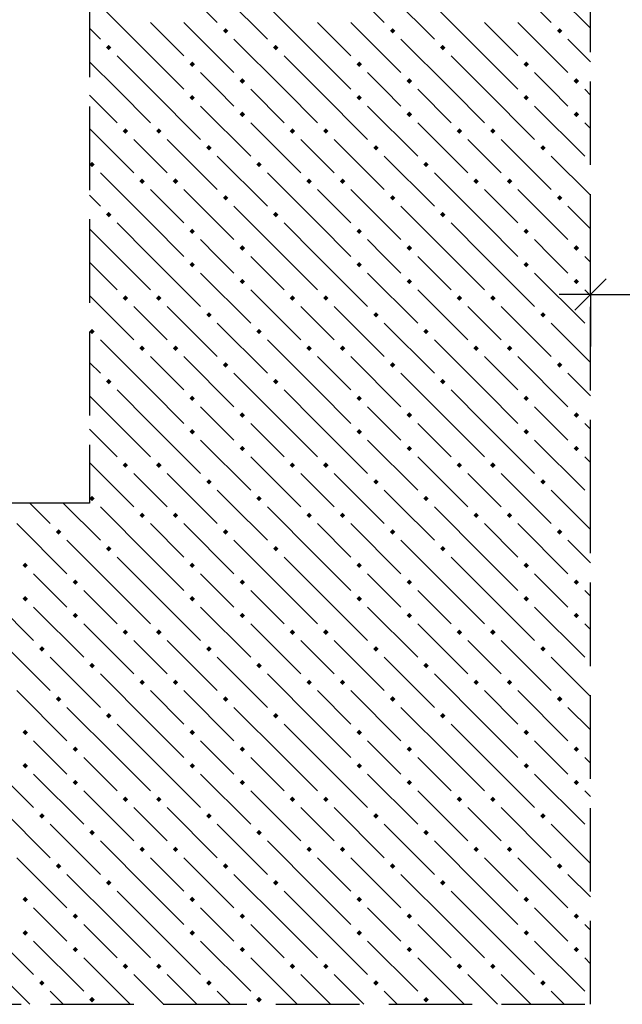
# Model space of a CAD drawing. Header units: millimetres. Extents: x 40580 to 1168286, y -220995 to 81020.
# Tile 262 of 419: x 719401 to 720845, y -103500 to -101142. Entities that reach past the tile are written whole.
import ezdxf

# ---------------------------------------------------------------- set-up
doc = ezdxf.new("R2010")
doc.units = ezdxf.units.MM
doc.linetypes.add('______2', pattern=[270, 200, -70])
doc.layers.add('Standard', color=7, linetype='Continuous', lineweight=25)
doc.layers.add('ЖБ Стена верхний уровень', color=7, linetype='______2', true_color=0x656565)

msp = doc.modelspace()

# ---------------------------------------------------------------- hatches: boundary and pattern name
at = {"layer": 'ЖБ Стена верхний уровень', "linetype": 'Continuous', "lineweight": -3, "transparency": 33554687}
for points in [[(719888.1, -101168.5), (719894.6, -101162), (719901.1, -101168.5), (719894.6, -101175)], [(720288.1, -101168.5), (720294.6, -101162), (720301.1, -101168.5), (720294.6, -101175)], [(720688.1, -101168.5), (720694.6, -101162), (720701.1, -101168.5), (720694.6, -101175)], [(719608.1, -101208.5), (719614.6, -101202), (719621.1, -101208.5), (719614.6, -101215)], [(720008.1, -101208.5), (720014.6, -101202), (720021.1, -101208.5), (720014.6, -101215)], [(720408.1, -101208.5), (720414.6, -101202), (720421.1, -101208.5), (720414.6, -101215)], [(719808.1, -101248.5), (719814.6, -101242), (719821.1, -101248.5), (719814.6, -101255)], [(720208.1, -101248.5), (720214.6, -101242), (720221.1, -101248.5), (720214.6, -101255)], [(720608.1, -101248.5), (720614.6, -101242), (720621.1, -101248.5), (720614.6, -101255)], [(719928.1, -101288.5), (719934.6, -101282), (719941.1, -101288.5), (719934.6, -101295)], [(720328.1, -101288.5), (720334.6, -101282), (720341.1, -101288.5), (720334.6, -101295)], [(720728.1, -101288.5), (720734.6, -101282), (720741.1, -101288.5), (720734.6, -101295)], [(719808.1, -101328.5), (719814.6, -101322), (719821.1, -101328.5), (719814.6, -101335)], [(720208.1, -101328.5), (720214.6, -101322), (720221.1, -101328.5), (720214.6, -101335)], [(720608.1, -101328.5), (720614.6, -101322), (720621.1, -101328.5), (720614.6, -101335)], [(719928.1, -101368.5), (719934.6, -101362), (719941.1, -101368.5), (719934.6, -101375)], [(720328.1, -101368.5), (720334.6, -101362), (720341.1, -101368.5), (720334.6, -101375)], [(720728.1, -101368.5), (720734.6, -101362), (720741.1, -101368.5), (720734.6, -101375)], [(719648.1, -101408.5), (719654.6, -101402), (719661.1, -101408.5), (719654.6, -101415)], [(719728.1, -101408.5), (719734.6, -101402), (719741.1, -101408.5), (719734.6, -101415)], [(720048.1, -101408.5), (720054.6, -101402), (720061.1, -101408.5), (720054.6, -101415)], [(720128.1, -101408.5), (720134.6, -101402), (720141.1, -101408.5), (720134.6, -101415)], [(720448.1, -101408.5), (720454.6, -101402), (720461.1, -101408.5), (720454.6, -101415)], [(720528.1, -101408.5), (720534.6, -101402), (720541.1, -101408.5), (720534.6, -101415)], [(719848.1, -101448.5), (719854.6, -101442), (719861.1, -101448.5), (719854.6, -101455)], [(720248.1, -101448.5), (720254.6, -101442), (720261.1, -101448.5), (720254.6, -101455)], [(720648.1, -101448.5), (720654.6, -101442), (720661.1, -101448.5), (720654.6, -101455)], [(719568.4, -101488.2), (719574.6, -101482), (719581.1, -101488.5), (719574.6, -101495), (719568.4, -101488.8)], [(719968.1, -101488.5), (719974.6, -101482), (719981.1, -101488.5), (719974.6, -101495)], [(720368.1, -101488.5), (720374.6, -101482), (720381.1, -101488.5), (720374.6, -101495)], [(720768.1, -101488.5), (720768.4, -101488.2), (720768.4, -101488.8)], [(719688.1, -101528.5), (719694.6, -101522), (719701.1, -101528.5), (719694.6, -101535)], [(719768.1, -101528.5), (719774.6, -101522), (719781.1, -101528.5), (719774.6, -101535)], [(720088.1, -101528.5), (720094.6, -101522), (720101.1, -101528.5), (720094.6, -101535)], [(720168.1, -101528.5), (720174.6, -101522), (720181.1, -101528.5), (720174.6, -101535)], [(720488.1, -101528.5), (720494.6, -101522), (720501.1, -101528.5), (720494.6, -101535)], [(720568.1, -101528.5), (720574.6, -101522), (720581.1, -101528.5), (720574.6, -101535)], [(719888.1, -101568.5), (719894.6, -101562), (719901.1, -101568.5), (719894.6, -101575)], [(720288.1, -101568.5), (720294.6, -101562), (720301.1, -101568.5), (720294.6, -101575)], [(720688.1, -101568.5), (720694.6, -101562), (720701.1, -101568.5), (720694.6, -101575)], [(719608.1, -101608.5), (719614.6, -101602), (719621.1, -101608.5), (719614.6, -101615)], [(720008.1, -101608.5), (720014.6, -101602), (720021.1, -101608.5), (720014.6, -101615)], [(720408.1, -101608.5), (720414.6, -101602), (720421.1, -101608.5), (720414.6, -101615)], [(719808.1, -101648.5), (719814.6, -101642), (719821.1, -101648.5), (719814.6, -101655)], [(720208.1, -101648.5), (720214.6, -101642), (720221.1, -101648.5), (720214.6, -101655)], [(720608.1, -101648.5), (720614.6, -101642), (720621.1, -101648.5), (720614.6, -101655)], [(719928.1, -101688.5), (719934.6, -101682), (719941.1, -101688.5), (719934.6, -101695)], [(720328.1, -101688.5), (720334.6, -101682), (720341.1, -101688.5), (720334.6, -101695)], [(720728.1, -101688.5), (720734.6, -101682), (720741.1, -101688.5), (720734.6, -101695)], [(719808.1, -101728.5), (719814.6, -101722), (719821.1, -101728.5), (719814.6, -101735)], [(720208.1, -101728.5), (720214.6, -101722), (720221.1, -101728.5), (720214.6, -101735)], [(720608.1, -101728.5), (720614.6, -101722), (720621.1, -101728.5), (720614.6, -101735)], [(719928.1, -101768.5), (719934.6, -101762), (719941.1, -101768.5), (719934.6, -101775)], [(720328.1, -101768.5), (720334.6, -101762), (720341.1, -101768.5), (720334.6, -101775)], [(720728.1, -101768.5), (720734.6, -101762), (720741.1, -101768.5), (720734.6, -101775)], [(719648.1, -101808.5), (719654.6, -101802), (719661.1, -101808.5), (719654.6, -101815)], [(719728.1, -101808.5), (719734.6, -101802), (719741.1, -101808.5), (719734.6, -101815)], [(720048.1, -101808.5), (720054.6, -101802), (720061.1, -101808.5), (720054.6, -101815)], [(720128.1, -101808.5), (720134.6, -101802), (720141.1, -101808.5), (720134.6, -101815)], [(720448.1, -101808.5), (720454.6, -101802), (720461.1, -101808.5), (720454.6, -101815)], [(720528.1, -101808.5), (720534.6, -101802), (720541.1, -101808.5), (720534.6, -101815)], [(719848.1, -101848.5), (719854.6, -101842), (719861.1, -101848.5), (719854.6, -101855)], [(720248.1, -101848.5), (720254.6, -101842), (720261.1, -101848.5), (720254.6, -101855)], [(720648.1, -101848.5), (720654.6, -101842), (720661.1, -101848.5), (720654.6, -101855)], [(719568.4, -101888.2), (719574.6, -101882), (719581.1, -101888.5), (719574.6, -101895), (719568.4, -101888.8)], [(719968.1, -101888.5), (719974.6, -101882), (719981.1, -101888.5), (719974.6, -101895)], [(720368.1, -101888.5), (720374.6, -101882), (720381.1, -101888.5), (720374.6, -101895)], [(720768.1, -101888.5), (720768.4, -101888.2), (720768.4, -101888.8)], [(719688.1, -101928.5), (719694.6, -101922), (719701.1, -101928.5), (719694.6, -101935)], [(719768.1, -101928.5), (719774.6, -101922), (719781.1, -101928.5), (719774.6, -101935)], [(720088.1, -101928.5), (720094.6, -101922), (720101.1, -101928.5), (720094.6, -101935)], [(720168.1, -101928.5), (720174.6, -101922), (720181.1, -101928.5), (720174.6, -101935)], [(720488.1, -101928.5), (720494.6, -101922), (720501.1, -101928.5), (720494.6, -101935)], [(720568.1, -101928.5), (720574.6, -101922), (720581.1, -101928.5), (720574.6, -101935)], [(719888.1, -101968.5), (719894.6, -101962), (719901.1, -101968.5), (719894.6, -101975)], [(720288.1, -101968.5), (720294.6, -101962), (720301.1, -101968.5), (720294.6, -101975)], [(720688.1, -101968.5), (720694.6, -101962), (720701.1, -101968.5), (720694.6, -101975)], [(719608.1, -102008.5), (719614.6, -102002), (719621.1, -102008.5), (719614.6, -102015)], [(720008.1, -102008.5), (720014.6, -102002), (720021.1, -102008.5), (720014.6, -102015)], [(720408.1, -102008.5), (720414.6, -102002), (720421.1, -102008.5), (720414.6, -102015)], [(719808.1, -102048.5), (719814.6, -102042), (719821.1, -102048.5), (719814.6, -102055)], [(720208.1, -102048.5), (720214.6, -102042), (720221.1, -102048.5), (720214.6, -102055)], [(720608.1, -102048.5), (720614.6, -102042), (720621.1, -102048.5), (720614.6, -102055)], [(719928.1, -102088.5), (719934.6, -102082), (719941.1, -102088.5), (719934.6, -102095)], [(720328.1, -102088.5), (720334.6, -102082), (720341.1, -102088.5), (720334.6, -102095)], [(720728.1, -102088.5), (720734.6, -102082), (720741.1, -102088.5), (720734.6, -102095)], [(719808.1, -102128.5), (719814.6, -102122), (719821.1, -102128.5), (719814.6, -102135)], [(720208.1, -102128.5), (720214.6, -102122), (720221.1, -102128.5), (720214.6, -102135)], [(720608.1, -102128.5), (720614.6, -102122), (720621.1, -102128.5), (720614.6, -102135)], [(719928.1, -102168.5), (719934.6, -102162), (719941.1, -102168.5), (719934.6, -102175)], [(720328.1, -102168.5), (720334.6, -102162), (720341.1, -102168.5), (720334.6, -102175)], [(720728.1, -102168.5), (720734.6, -102162), (720741.1, -102168.5), (720734.6, -102175)], [(719648.1, -102208.5), (719654.6, -102202), (719661.1, -102208.5), (719654.6, -102215)], [(719728.1, -102208.5), (719734.6, -102202), (719741.1, -102208.5), (719734.6, -102215)], [(720048.1, -102208.5), (720054.6, -102202), (720061.1, -102208.5), (720054.6, -102215)], [(720128.1, -102208.5), (720134.6, -102202), (720141.1, -102208.5), (720134.6, -102215)], [(720448.1, -102208.5), (720454.6, -102202), (720461.1, -102208.5), (720454.6, -102215)], [(720528.1, -102208.5), (720534.6, -102202), (720541.1, -102208.5), (720534.6, -102215)], [(719848.1, -102248.5), (719854.6, -102242), (719861.1, -102248.5), (719854.6, -102255)], [(720248.1, -102248.5), (720254.6, -102242), (720261.1, -102248.5), (720254.6, -102255)], [(720648.1, -102248.5), (720654.6, -102242), (720661.1, -102248.5), (720654.6, -102255)], [(719568.4, -102288.2), (719574.6, -102282), (719581.1, -102288.5), (719574.6, -102295), (719568.4, -102288.8)], [(719968.1, -102288.5), (719974.6, -102282), (719981.1, -102288.5), (719974.6, -102295)], [(720368.1, -102288.5), (720374.6, -102282), (720381.1, -102288.5), (720374.6, -102295)], [(720768.1, -102288.5), (720768.4, -102288.2), (720768.4, -102288.8)], [(719688.1, -102328.5), (719694.6, -102322), (719701.1, -102328.5), (719694.6, -102335)], [(719768.1, -102328.5), (719774.6, -102322), (719781.1, -102328.5), (719774.6, -102335)], [(720088.1, -102328.5), (720094.6, -102322), (720101.1, -102328.5), (720094.6, -102335)], [(720168.1, -102328.5), (720174.6, -102322), (720181.1, -102328.5), (720174.6, -102335)], [(720488.1, -102328.5), (720494.6, -102322), (720501.1, -102328.5), (720494.6, -102335)], [(720568.1, -102328.5), (720574.6, -102322), (720581.1, -102328.5), (720574.6, -102335)], [(719488.1, -102368.5), (719494.6, -102362), (719501.1, -102368.5), (719494.6, -102375)], [(719888.1, -102368.5), (719894.6, -102362), (719901.1, -102368.5), (719894.6, -102375)], [(720288.1, -102368.5), (720294.6, -102362), (720301.1, -102368.5), (720294.6, -102375)], [(720688.1, -102368.5), (720694.6, -102362), (720701.1, -102368.5), (720694.6, -102375)], [(719608.1, -102408.5), (719614.6, -102402), (719621.1, -102408.5), (719614.6, -102415)], [(720008.1, -102408.5), (720014.6, -102402), (720021.1, -102408.5), (720014.6, -102415)], [(720408.1, -102408.5), (720414.6, -102402), (720421.1, -102408.5), (720414.6, -102415)], [(719408.1, -102448.5), (719414.6, -102442), (719421.1, -102448.5), (719414.6, -102455)], [(719808.1, -102448.5), (719814.6, -102442), (719821.1, -102448.5), (719814.6, -102455)], [(720208.1, -102448.5), (720214.6, -102442), (720221.1, -102448.5), (720214.6, -102455)], [(720608.1, -102448.5), (720614.6, -102442), (720621.1, -102448.5), (720614.6, -102455)], [(719528.1, -102488.5), (719534.6, -102482), (719541.1, -102488.5), (719534.6, -102495)], [(719928.1, -102488.5), (719934.6, -102482), (719941.1, -102488.5), (719934.6, -102495)], [(720328.1, -102488.5), (720334.6, -102482), (720341.1, -102488.5), (720334.6, -102495)], [(720728.1, -102488.5), (720734.6, -102482), (720741.1, -102488.5), (720734.6, -102495)], [(719408.1, -102528.5), (719414.6, -102522), (719421.1, -102528.5), (719414.6, -102535)], [(719808.1, -102528.5), (719814.6, -102522), (719821.1, -102528.5), (719814.6, -102535)], [(720208.1, -102528.5), (720214.6, -102522), (720221.1, -102528.5), (720214.6, -102535)], [(720608.1, -102528.5), (720614.6, -102522), (720621.1, -102528.5), (720614.6, -102535)], [(719528.1, -102568.5), (719534.6, -102562), (719541.1, -102568.5), (719534.6, -102575)], [(719928.1, -102568.5), (719934.6, -102562), (719941.1, -102568.5), (719934.6, -102575)], [(720328.1, -102568.5), (720334.6, -102562), (720341.1, -102568.5), (720334.6, -102575)], [(720728.1, -102568.5), (720734.6, -102562), (720741.1, -102568.5), (720734.6, -102575)], [(719648.1, -102608.5), (719654.6, -102602), (719661.1, -102608.5), (719654.6, -102615)], [(719728.1, -102608.5), (719734.6, -102602), (719741.1, -102608.5), (719734.6, -102615)], [(720048.1, -102608.5), (720054.6, -102602), (720061.1, -102608.5), (720054.6, -102615)], [(720128.1, -102608.5), (720134.6, -102602), (720141.1, -102608.5), (720134.6, -102615)], [(720448.1, -102608.5), (720454.6, -102602), (720461.1, -102608.5), (720454.6, -102615)], [(720528.1, -102608.5), (720534.6, -102602), (720541.1, -102608.5), (720534.6, -102615)], [(719448.1, -102648.5), (719454.6, -102642), (719461.1, -102648.5), (719454.6, -102655)], [(719848.1, -102648.5), (719854.6, -102642), (719861.1, -102648.5), (719854.6, -102655)], [(720248.1, -102648.5), (720254.6, -102642), (720261.1, -102648.5), (720254.6, -102655)], [(720648.1, -102648.5), (720654.6, -102642), (720661.1, -102648.5), (720654.6, -102655)], [(719568.1, -102688.5), (719574.6, -102682), (719581.1, -102688.5), (719574.6, -102695)], [(719968.1, -102688.5), (719974.6, -102682), (719981.1, -102688.5), (719974.6, -102695)], [(720368.1, -102688.5), (720374.6, -102682), (720381.1, -102688.5), (720374.6, -102695)], [(720768.1, -102688.5), (720768.4, -102688.2), (720768.4, -102688.8)], [(719688.1, -102728.5), (719694.6, -102722), (719701.1, -102728.5), (719694.6, -102735)], [(719768.1, -102728.5), (719774.6, -102722), (719781.1, -102728.5), (719774.6, -102735)], [(720088.1, -102728.5), (720094.6, -102722), (720101.1, -102728.5), (720094.6, -102735)], [(720168.1, -102728.5), (720174.6, -102722), (720181.1, -102728.5), (720174.6, -102735)], [(720488.1, -102728.5), (720494.6, -102722), (720501.1, -102728.5), (720494.6, -102735)], [(720568.1, -102728.5), (720574.6, -102722), (720581.1, -102728.5), (720574.6, -102735)], [(719488.1, -102768.5), (719494.6, -102762), (719501.1, -102768.5), (719494.6, -102775)], [(719888.1, -102768.5), (719894.6, -102762), (719901.1, -102768.5), (719894.6, -102775)], [(720288.1, -102768.5), (720294.6, -102762), (720301.1, -102768.5), (720294.6, -102775)], [(720688.1, -102768.5), (720694.6, -102762), (720701.1, -102768.5), (720694.6, -102775)], [(719608.1, -102808.5), (719614.6, -102802), (719621.1, -102808.5), (719614.6, -102815)], [(720008.1, -102808.5), (720014.6, -102802), (720021.1, -102808.5), (720014.6, -102815)], [(720408.1, -102808.5), (720414.6, -102802), (720421.1, -102808.5), (720414.6, -102815)], [(719408.1, -102848.5), (719414.6, -102842), (719421.1, -102848.5), (719414.6, -102855)], [(719808.1, -102848.5), (719814.6, -102842), (719821.1, -102848.5), (719814.6, -102855)], [(720208.1, -102848.5), (720214.6, -102842), (720221.1, -102848.5), (720214.6, -102855)], [(720608.1, -102848.5), (720614.6, -102842), (720621.1, -102848.5), (720614.6, -102855)], [(719528.1, -102888.5), (719534.6, -102882), (719541.1, -102888.5), (719534.6, -102895)], [(719928.1, -102888.5), (719934.6, -102882), (719941.1, -102888.5), (719934.6, -102895)], [(720328.1, -102888.5), (720334.6, -102882), (720341.1, -102888.5), (720334.6, -102895)], [(720728.1, -102888.5), (720734.6, -102882), (720741.1, -102888.5), (720734.6, -102895)], [(719408.1, -102928.5), (719414.6, -102922), (719421.1, -102928.5), (719414.6, -102935)], [(719808.1, -102928.5), (719814.6, -102922), (719821.1, -102928.5), (719814.6, -102935)], [(720208.1, -102928.5), (720214.6, -102922), (720221.1, -102928.5), (720214.6, -102935)], [(720608.1, -102928.5), (720614.6, -102922), (720621.1, -102928.5), (720614.6, -102935)], [(719528.1, -102968.5), (719534.6, -102962), (719541.1, -102968.5), (719534.6, -102975)], [(719928.1, -102968.5), (719934.6, -102962), (719941.1, -102968.5), (719934.6, -102975)], [(720328.1, -102968.5), (720334.6, -102962), (720341.1, -102968.5), (720334.6, -102975)], [(720728.1, -102968.5), (720734.6, -102962), (720741.1, -102968.5), (720734.6, -102975)], [(719648.1, -103008.5), (719654.6, -103002), (719661.1, -103008.5), (719654.6, -103015)], [(719728.1, -103008.5), (719734.6, -103002), (719741.1, -103008.5), (719734.6, -103015)], [(720048.1, -103008.5), (720054.6, -103002), (720061.1, -103008.5), (720054.6, -103015)], [(720128.1, -103008.5), (720134.6, -103002), (720141.1, -103008.5), (720134.6, -103015)], [(720448.1, -103008.5), (720454.6, -103002), (720461.1, -103008.5), (720454.6, -103015)], [(720528.1, -103008.5), (720534.6, -103002), (720541.1, -103008.5), (720534.6, -103015)], [(719448.1, -103048.5), (719454.6, -103042), (719461.1, -103048.5), (719454.6, -103055)], [(719848.1, -103048.5), (719854.6, -103042), (719861.1, -103048.5), (719854.6, -103055)], [(720248.1, -103048.5), (720254.6, -103042), (720261.1, -103048.5), (720254.6, -103055)], [(720648.1, -103048.5), (720654.6, -103042), (720661.1, -103048.5), (720654.6, -103055)], [(719568.1, -103088.5), (719574.6, -103082), (719581.1, -103088.5), (719574.6, -103095)], [(719968.1, -103088.5), (719974.6, -103082), (719981.1, -103088.5), (719974.6, -103095)], [(720368.1, -103088.5), (720374.6, -103082), (720381.1, -103088.5), (720374.6, -103095)], [(720768.1, -103088.5), (720768.4, -103088.2), (720768.4, -103088.8)], [(719688.1, -103128.5), (719694.6, -103122), (719701.1, -103128.5), (719694.6, -103135)], [(719768.1, -103128.5), (719774.6, -103122), (719781.1, -103128.5), (719774.6, -103135)], [(720088.1, -103128.5), (720094.6, -103122), (720101.1, -103128.5), (720094.6, -103135)], [(720168.1, -103128.5), (720174.6, -103122), (720181.1, -103128.5), (720174.6, -103135)], [(720488.1, -103128.5), (720494.6, -103122), (720501.1, -103128.5), (720494.6, -103135)], [(720568.1, -103128.5), (720574.6, -103122), (720581.1, -103128.5), (720574.6, -103135)], [(719488.1, -103168.5), (719494.6, -103162), (719501.1, -103168.5), (719494.6, -103175)], [(719888.1, -103168.5), (719894.6, -103162), (719901.1, -103168.5), (719894.6, -103175)], [(720288.1, -103168.5), (720294.6, -103162), (720301.1, -103168.5), (720294.6, -103175)], [(720688.1, -103168.5), (720694.6, -103162), (720701.1, -103168.5), (720694.6, -103175)], [(719608.1, -103208.5), (719614.6, -103202), (719621.1, -103208.5), (719614.6, -103215)], [(720008.1, -103208.5), (720014.6, -103202), (720021.1, -103208.5), (720014.6, -103215)], [(720408.1, -103208.5), (720414.6, -103202), (720421.1, -103208.5), (720414.6, -103215)], [(719408.1, -103248.5), (719414.6, -103242), (719421.1, -103248.5), (719414.6, -103255)], [(719808.1, -103248.5), (719814.6, -103242), (719821.1, -103248.5), (719814.6, -103255)], [(720208.1, -103248.5), (720214.6, -103242), (720221.1, -103248.5), (720214.6, -103255)], [(720608.1, -103248.5), (720614.6, -103242), (720621.1, -103248.5), (720614.6, -103255)], [(719528.1, -103288.5), (719534.6, -103282), (719541.1, -103288.5), (719534.6, -103295)], [(719928.1, -103288.5), (719934.6, -103282), (719941.1, -103288.5), (719934.6, -103295)], [(720328.1, -103288.5), (720334.6, -103282), (720341.1, -103288.5), (720334.6, -103295)], [(720728.1, -103288.5), (720734.6, -103282), (720741.1, -103288.5), (720734.6, -103295)], [(719408.1, -103328.5), (719414.6, -103322), (719421.1, -103328.5), (719414.6, -103335)], [(719808.1, -103328.5), (719814.6, -103322), (719821.1, -103328.5), (719814.6, -103335)], [(720208.1, -103328.5), (720214.6, -103322), (720221.1, -103328.5), (720214.6, -103335)], [(720608.1, -103328.5), (720614.6, -103322), (720621.1, -103328.5), (720614.6, -103335)], [(719528.1, -103368.5), (719534.6, -103362), (719541.1, -103368.5), (719534.6, -103375)], [(719928.1, -103368.5), (719934.6, -103362), (719941.1, -103368.5), (719934.6, -103375)], [(720328.1, -103368.5), (720334.6, -103362), (720341.1, -103368.5), (720334.6, -103375)], [(720728.1, -103368.5), (720734.6, -103362), (720741.1, -103368.5), (720734.6, -103375)], [(719648.1, -103408.5), (719654.6, -103402), (719661.1, -103408.5), (719654.6, -103415)], [(719728.1, -103408.5), (719734.6, -103402), (719741.1, -103408.5), (719734.6, -103415)], [(720048.1, -103408.5), (720054.6, -103402), (720061.1, -103408.5), (720054.6, -103415)], [(720128.1, -103408.5), (720134.6, -103402), (720141.1, -103408.5), (720134.6, -103415)], [(720448.1, -103408.5), (720454.6, -103402), (720461.1, -103408.5), (720454.6, -103415)], [(720528.1, -103408.5), (720534.6, -103402), (720541.1, -103408.5), (720534.6, -103415)], [(719448.1, -103448.5), (719454.6, -103442), (719461.1, -103448.5), (719454.6, -103455)], [(719848.1, -103448.5), (719854.6, -103442), (719861.1, -103448.5), (719854.6, -103455)], [(720248.1, -103448.5), (720254.6, -103442), (720261.1, -103448.5), (720254.6, -103455)], [(720648.1, -103448.5), (720654.6, -103442), (720661.1, -103448.5), (720654.6, -103455)], [(719568.1, -103488.5), (719574.6, -103482), (719581.1, -103488.5), (719574.6, -103495)], [(719968.1, -103488.5), (719974.6, -103482), (719981.1, -103488.5), (719974.6, -103495)], [(720368.1, -103488.5), (720374.6, -103482), (720381.1, -103488.5), (720374.6, -103495)], [(720768.1, -103488.5), (720768.4, -103488.2), (720768.4, -103488.8)]]:
    msp.add_hatch(color=7, dxfattribs=at).paths.add_polyline_path(points, flags=16)

# ---------------------------------------------------------------- linework, layer by layer
at = {"layer": 'Standard', "color": 251, "linetype": 'Continuous', "lineweight": -3, "true_color": 0x656565, "transparency": 33554687}
for q in [(720768.4, -101674.6), (720768.4, -101924.6), (720768.4, -101799.6)]:
    msp.add_line((720768.4, -101799.6), q, dxfattribs=at)
at = {"layer": 'Standard', "color": 7, "linetype": 'Continuous', "lineweight": 25, "transparency": 33554687}
msp.add_line((720730.9, -101837.1), (720805.9, -101762.1), dxfattribs=at)
at = {"layer": 'Standard', "color": 7, "linetype": 'Continuous', "lineweight": -3, "transparency": 33554687}
for q in [(720693.4, -101799.6), (721235.1, -101799.6)]:
    msp.add_line((720768.4, -101799.6), q, dxfattribs=at)
at = {"layer": 'ЖБ Стена верхний уровень', "color": 251, "linetype": '______2', "lineweight": -3, "true_color": 0x656565, "transparency": 33554687}
for p, q in [((719568.4, -99999.6), (719568.4, -102299.6)), ((720768.4, -102299.6), (720768.4, -99999.6)), ((719568.4, -102299.6), (716235.1, -102299.6)), ((720768.4, -103499.6), (720768.4, -102299.6)), ((716235.1, -103499.6), (720768.4, -103499.6))]:
    msp.add_line(p, q, dxfattribs=at)
at = {"layer": 'ЖБ Стена верхний уровень', "color": 9, "linetype": 'Continuous', "lineweight": -3, "true_color": 0xc7c7c7, "transparency": 33554687}
for p, q in [((719754.6, -101028.5), (719874.6, -101148.5)), ((720154.6, -101028.5), (720274.6, -101148.5)), ((720554.6, -101028.5), (720674.6, -101148.5)), ((719874.6, -101068.5), (719994.6, -101188.5)), ((720274.6, -101068.5), (720394.6, -101188.5)), ((720674.6, -101068.5), (720768.4, -101162.3)), ((719714.6, -101228.5), (719594.6, -101108.5)), ((720114.6, -101228.5), (719994.6, -101108.5)), ((720514.6, -101228.5), (720394.6, -101108.5)), ((719714.6, -101148.5), (719794.6, -101228.5)), ((719794.6, -101148.5), (719914.6, -101268.5)), ((720114.6, -101148.5), (720194.6, -101228.5)), ((720194.6, -101148.5), (720314.6, -101268.5)), ((720514.6, -101148.5), (720594.6, -101228.5)), ((720594.6, -101148.5), (720714.6, -101268.5)), ((719568.4, -101162.3), (719594.6, -101188.5)), ((720034.6, -101308.5), (719914.6, -101188.5)), ((720434.6, -101308.5), (720314.6, -101188.5)), ((720768.4, -101242.3), (720714.6, -101188.5)), ((719634.6, -101308.5), (719568.4, -101242.3)), ((719634.6, -101228.5), (719714.6, -101308.5)), ((719714.6, -101228.5), (719794.6, -101308.5)), ((720034.6, -101228.5), (720114.6, -101308.5)), ((720114.6, -101228.5), (720194.6, -101308.5)), ((720434.6, -101228.5), (720514.6, -101308.5)), ((720514.6, -101228.5), (720594.6, -101308.5)), ((719874.6, -101308.5), (719834.6, -101268.5)), ((720274.6, -101308.5), (720234.6, -101268.5)), ((720674.6, -101308.5), (720634.6, -101268.5)), ((719634.6, -101308.5), (719714.6, -101388.5)), ((719714.6, -101308.5), (719834.6, -101428.5)), ((719914.6, -101348.5), (719874.6, -101308.5)), ((719954.6, -101308.5), (720034.6, -101388.5)), ((720034.6, -101308.5), (720114.6, -101388.5)), ((720114.6, -101308.5), (720234.6, -101428.5)), ((720314.6, -101348.5), (720274.6, -101308.5)), ((720354.6, -101308.5), (720434.6, -101388.5)), ((720434.6, -101308.5), (720514.6, -101388.5)), ((720514.6, -101308.5), (720634.6, -101428.5)), ((720714.6, -101348.5), (720674.6, -101308.5)), ((720754.6, -101308.5), (720768.4, -101322.3)), ((719568.4, -101322.3), (719634.6, -101388.5)), ((719834.6, -101348.5), (719954.6, -101468.5)), ((720234.6, -101348.5), (720354.6, -101468.5)), ((720634.6, -101348.5), (720754.6, -101468.5)), ((719568.4, -101402.3), (719674.6, -101508.5)), ((719954.6, -101388.5), (720074.6, -101508.5)), ((720354.6, -101388.5), (720474.6, -101508.5)), ((720754.6, -101388.5), (720768.4, -101402.3)), ((719714.6, -101468.5), (719674.6, -101428.5)), ((719754.6, -101428.5), (719874.6, -101548.5)), ((720114.6, -101468.5), (720074.6, -101428.5)), ((720154.6, -101428.5), (720274.6, -101548.5)), ((720514.6, -101468.5), (720474.6, -101428.5)), ((720554.6, -101428.5), (720674.6, -101548.5)), ((719754.6, -101508.5), (719714.6, -101468.5)), ((719874.6, -101468.5), (719994.6, -101588.5)), ((720154.6, -101508.5), (720114.6, -101468.5)), ((720274.6, -101468.5), (720394.6, -101588.5)), ((720554.6, -101508.5), (720514.6, -101468.5)), ((720674.6, -101468.5), (720768.4, -101562.3)), ((719714.6, -101628.5), (719594.6, -101508.5)), ((720114.6, -101628.5), (719994.6, -101508.5)), ((720514.6, -101628.5), (720394.6, -101508.5)), ((719714.6, -101548.5), (719794.6, -101628.5)), ((719794.6, -101548.5), (719914.6, -101668.5)), ((720114.6, -101548.5), (720194.6, -101628.5)), ((720194.6, -101548.5), (720314.6, -101668.5)), ((720514.6, -101548.5), (720594.6, -101628.5)), ((720594.6, -101548.5), (720714.6, -101668.5)), ((719568.4, -101562.3), (719594.6, -101588.5)), ((720034.6, -101708.5), (719914.6, -101588.5)), ((720434.6, -101708.5), (720314.6, -101588.5)), ((720768.4, -101642.3), (720714.6, -101588.5)), ((719634.6, -101708.5), (719568.4, -101642.3)), ((719634.6, -101628.5), (719714.6, -101708.5)), ((719714.6, -101628.5), (719794.6, -101708.5)), ((720034.6, -101628.5), (720114.6, -101708.5)), ((720114.6, -101628.5), (720194.6, -101708.5)), ((720434.6, -101628.5), (720514.6, -101708.5)), ((720514.6, -101628.5), (720594.6, -101708.5)), ((719874.6, -101708.5), (719834.6, -101668.5)), ((720274.6, -101708.5), (720234.6, -101668.5)), ((720674.6, -101708.5), (720634.6, -101668.5)), ((719634.6, -101708.5), (719714.6, -101788.5)), ((719714.6, -101708.5), (719834.6, -101828.5)), ((719914.6, -101748.5), (719874.6, -101708.5)), ((719954.6, -101708.5), (720034.6, -101788.5)), ((720034.6, -101708.5), (720114.6, -101788.5)), ((720114.6, -101708.5), (720234.6, -101828.5)), ((720314.6, -101748.5), (720274.6, -101708.5)), ((720354.6, -101708.5), (720434.6, -101788.5)), ((720434.6, -101708.5), (720514.6, -101788.5)), ((720514.6, -101708.5), (720634.6, -101828.5)), ((720714.6, -101748.5), (720674.6, -101708.5)), ((720754.6, -101708.5), (720768.4, -101722.3)), ((719568.4, -101722.3), (719634.6, -101788.5)), ((719834.6, -101748.5), (719954.6, -101868.5)), ((720234.6, -101748.5), (720354.6, -101868.5)), ((720634.6, -101748.5), (720754.6, -101868.5)), ((719568.4, -101802.3), (719674.6, -101908.5)), ((719954.6, -101788.5), (720074.6, -101908.5)), ((720354.6, -101788.5), (720474.6, -101908.5)), ((720754.6, -101788.5), (720768.4, -101802.3)), ((719714.6, -101868.5), (719674.6, -101828.5)), ((719754.6, -101828.5), (719874.6, -101948.5)), ((720114.6, -101868.5), (720074.6, -101828.5)), ((720154.6, -101828.5), (720274.6, -101948.5)), ((720514.6, -101868.5), (720474.6, -101828.5)), ((720554.6, -101828.5), (720674.6, -101948.5)), ((719754.6, -101908.5), (719714.6, -101868.5)), ((719874.6, -101868.5), (719994.6, -101988.5)), ((720154.6, -101908.5), (720114.6, -101868.5)), ((720274.6, -101868.5), (720394.6, -101988.5)), ((720554.6, -101908.5), (720514.6, -101868.5)), ((720674.6, -101868.5), (720768.4, -101962.3)), ((719714.6, -102028.5), (719594.6, -101908.5)), ((720114.6, -102028.5), (719994.6, -101908.5)), ((720514.6, -102028.5), (720394.6, -101908.5)), ((719714.6, -101948.5), (719794.6, -102028.5)), ((719794.6, -101948.5), (719914.6, -102068.5)), ((720114.6, -101948.5), (720194.6, -102028.5)), ((720194.6, -101948.5), (720314.6, -102068.5)), ((720514.6, -101948.5), (720594.6, -102028.5)), ((720594.6, -101948.5), (720714.6, -102068.5)), ((719568.4, -101962.3), (719594.6, -101988.5)), ((720034.6, -102108.5), (719914.6, -101988.5)), ((720434.6, -102108.5), (720314.6, -101988.5)), ((720768.4, -102042.3), (720714.6, -101988.5)), ((719634.6, -102108.5), (719568.4, -102042.3)), ((719634.6, -102028.5), (719714.6, -102108.5)), ((719714.6, -102028.5), (719794.6, -102108.5)), ((720034.6, -102028.5), (720114.6, -102108.5)), ((720114.6, -102028.5), (720194.6, -102108.5)), ((720434.6, -102028.5), (720514.6, -102108.5)), ((720514.6, -102028.5), (720594.6, -102108.5)), ((719874.6, -102108.5), (719834.6, -102068.5)), ((720274.6, -102108.5), (720234.6, -102068.5)), ((720674.6, -102108.5), (720634.6, -102068.5)), ((719634.6, -102108.5), (719714.6, -102188.5)), ((719714.6, -102108.5), (719834.6, -102228.5)), ((719914.6, -102148.5), (719874.6, -102108.5)), ((719954.6, -102108.5), (720034.6, -102188.5)), ((720034.6, -102108.5), (720114.6, -102188.5)), ((720114.6, -102108.5), (720234.6, -102228.5)), ((720314.6, -102148.5), (720274.6, -102108.5)), ((720354.6, -102108.5), (720434.6, -102188.5)), ((720434.6, -102108.5), (720514.6, -102188.5)), ((720514.6, -102108.5), (720634.6, -102228.5)), ((720714.6, -102148.5), (720674.6, -102108.5)), ((720754.6, -102108.5), (720768.4, -102122.3)), ((719568.4, -102122.3), (719634.6, -102188.5)), ((719834.6, -102148.5), (719954.6, -102268.5)), ((720234.6, -102148.5), (720354.6, -102268.5)), ((720634.6, -102148.5), (720754.6, -102268.5)), ((719568.4, -102202.3), (719665.7, -102299.6)), ((719954.6, -102188.5), (720065.7, -102299.6)), ((720354.6, -102188.5), (720465.7, -102299.6)), ((720754.6, -102188.5), (720768.4, -102202.3)), ((719714.6, -102268.5), (719674.6, -102228.5)), ((719754.6, -102228.5), (719825.7, -102299.6)), ((720114.6, -102268.5), (720074.6, -102228.5)), ((720154.6, -102228.5), (720225.7, -102299.6)), ((720514.6, -102268.5), (720474.6, -102228.5)), ((720554.6, -102228.5), (720625.7, -102299.6)), ((719745.7, -102299.6), (719714.6, -102268.5)), ((719874.6, -102268.5), (719905.7, -102299.6)), ((720145.7, -102299.6), (720114.6, -102268.5)), ((720274.6, -102268.5), (720305.7, -102299.6)), ((720545.7, -102299.6), (720514.6, -102268.5)), ((720674.6, -102268.5), (720705.7, -102299.6)), ((719425.7, -102299.6), (719474.6, -102348.5)), ((719505.7, -102299.6), (719594.6, -102388.5)), ((719665.7, -102299.6), (719674.6, -102308.5)), ((719754.6, -102308.5), (719745.7, -102299.6)), ((719825.7, -102299.6), (719874.6, -102348.5)), ((719905.7, -102299.6), (719994.6, -102388.5)), ((720065.7, -102299.6), (720074.6, -102308.5)), ((720154.6, -102308.5), (720145.7, -102299.6)), ((720225.7, -102299.6), (720274.6, -102348.5)), ((720305.7, -102299.6), (720394.6, -102388.5)), ((720465.7, -102299.6), (720474.6, -102308.5)), ((720554.6, -102308.5), (720545.7, -102299.6)), ((720625.7, -102299.6), (720674.6, -102348.5)), ((720705.7, -102299.6), (720768.4, -102362.3)), ((719714.6, -102428.5), (719594.6, -102308.5)), ((720114.6, -102428.5), (719994.6, -102308.5)), ((720514.6, -102428.5), (720394.6, -102308.5)), ((719394.6, -102348.5), (719514.6, -102468.5)), ((719714.6, -102348.5), (719794.6, -102428.5)), ((719794.6, -102348.5), (719914.6, -102468.5)), ((720114.6, -102348.5), (720194.6, -102428.5)), ((720194.6, -102348.5), (720314.6, -102468.5)), ((720514.6, -102348.5), (720594.6, -102428.5)), ((720594.6, -102348.5), (720714.6, -102468.5)), ((719634.6, -102508.5), (719514.6, -102388.5)), ((720034.6, -102508.5), (719914.6, -102388.5)), ((720434.6, -102508.5), (720314.6, -102388.5)), ((720768.4, -102442.3), (720714.6, -102388.5)), ((719634.6, -102428.5), (719714.6, -102508.5)), ((719714.6, -102428.5), (719794.6, -102508.5)), ((720034.6, -102428.5), (720114.6, -102508.5)), ((720114.6, -102428.5), (720194.6, -102508.5)), ((720434.6, -102428.5), (720514.6, -102508.5)), ((720514.6, -102428.5), (720594.6, -102508.5)), ((719474.6, -102508.5), (719434.6, -102468.5)), ((719874.6, -102508.5), (719834.6, -102468.5)), ((720274.6, -102508.5), (720234.6, -102468.5)), ((720674.6, -102508.5), (720634.6, -102468.5)), ((719314.6, -102508.5), (719434.6, -102628.5)), ((719514.6, -102548.5), (719474.6, -102508.5)), ((719554.6, -102508.5), (719634.6, -102588.5)), ((719634.6, -102508.5), (719714.6, -102588.5)), ((719714.6, -102508.5), (719834.6, -102628.5)), ((719914.6, -102548.5), (719874.6, -102508.5)), ((719954.6, -102508.5), (720034.6, -102588.5)), ((720034.6, -102508.5), (720114.6, -102588.5)), ((720114.6, -102508.5), (720234.6, -102628.5)), ((720314.6, -102548.5), (720274.6, -102508.5)), ((720354.6, -102508.5), (720434.6, -102588.5)), ((720434.6, -102508.5), (720514.6, -102588.5)), ((720514.6, -102508.5), (720634.6, -102628.5)), ((720714.6, -102548.5), (720674.6, -102508.5)), ((720754.6, -102508.5), (720768.4, -102522.3)), ((719434.6, -102548.5), (719554.6, -102668.5)), ((719834.6, -102548.5), (719954.6, -102668.5)), ((720234.6, -102548.5), (720354.6, -102668.5)), ((720634.6, -102548.5), (720754.6, -102668.5)), ((719554.6, -102588.5), (719674.6, -102708.5)), ((719954.6, -102588.5), (720074.6, -102708.5)), ((720354.6, -102588.5), (720474.6, -102708.5)), ((720754.6, -102588.5), (720768.4, -102602.3)), ((719354.6, -102628.5), (719474.6, -102748.5)), ((719714.6, -102668.5), (719674.6, -102628.5)), ((719754.6, -102628.5), (719874.6, -102748.5)), ((720114.6, -102668.5), (720074.6, -102628.5)), ((720154.6, -102628.5), (720274.6, -102748.5)), ((720514.6, -102668.5), (720474.6, -102628.5)), ((720554.6, -102628.5), (720674.6, -102748.5)), ((719474.6, -102668.5), (719594.6, -102788.5)), ((719754.6, -102708.5), (719714.6, -102668.5)), ((719874.6, -102668.5), (719994.6, -102788.5)), ((720154.6, -102708.5), (720114.6, -102668.5)), ((720274.6, -102668.5), (720394.6, -102788.5)), ((720554.6, -102708.5), (720514.6, -102668.5)), ((720674.6, -102668.5), (720768.4, -102762.3)), ((719714.6, -102828.5), (719594.6, -102708.5)), ((720114.6, -102828.5), (719994.6, -102708.5)), ((720514.6, -102828.5), (720394.6, -102708.5)), ((719394.6, -102748.5), (719514.6, -102868.5)), ((719714.6, -102748.5), (719794.6, -102828.5)), ((719794.6, -102748.5), (719914.6, -102868.5)), ((720114.6, -102748.5), (720194.6, -102828.5)), ((720194.6, -102748.5), (720314.6, -102868.5)), ((720514.6, -102748.5), (720594.6, -102828.5)), ((720594.6, -102748.5), (720714.6, -102868.5)), ((719634.6, -102908.5), (719514.6, -102788.5)), ((720034.6, -102908.5), (719914.6, -102788.5)), ((720434.6, -102908.5), (720314.6, -102788.5)), ((720768.4, -102842.3), (720714.6, -102788.5)), ((719634.6, -102828.5), (719714.6, -102908.5)), ((719714.6, -102828.5), (719794.6, -102908.5)), ((720034.6, -102828.5), (720114.6, -102908.5)), ((720114.6, -102828.5), (720194.6, -102908.5)), ((720434.6, -102828.5), (720514.6, -102908.5)), ((720514.6, -102828.5), (720594.6, -102908.5)), ((719474.6, -102908.5), (719434.6, -102868.5)), ((719874.6, -102908.5), (719834.6, -102868.5)), ((720274.6, -102908.5), (720234.6, -102868.5)), ((720674.6, -102908.5), (720634.6, -102868.5)), ((719314.6, -102908.5), (719434.6, -103028.5)), ((719514.6, -102948.5), (719474.6, -102908.5)), ((719554.6, -102908.5), (719634.6, -102988.5)), ((719634.6, -102908.5), (719714.6, -102988.5)), ((719714.6, -102908.5), (719834.6, -103028.5)), ((719914.6, -102948.5), (719874.6, -102908.5)), ((719954.6, -102908.5), (720034.6, -102988.5)), ((720034.6, -102908.5), (720114.6, -102988.5)), ((720114.6, -102908.5), (720234.6, -103028.5)), ((720314.6, -102948.5), (720274.6, -102908.5)), ((720354.6, -102908.5), (720434.6, -102988.5)), ((720434.6, -102908.5), (720514.6, -102988.5)), ((720514.6, -102908.5), (720634.6, -103028.5)), ((720714.6, -102948.5), (720674.6, -102908.5)), ((720754.6, -102908.5), (720768.4, -102922.3)), ((719434.6, -102948.5), (719554.6, -103068.5)), ((719834.6, -102948.5), (719954.6, -103068.5)), ((720234.6, -102948.5), (720354.6, -103068.5)), ((720634.6, -102948.5), (720754.6, -103068.5)), ((719554.6, -102988.5), (719674.6, -103108.5)), ((719954.6, -102988.5), (720074.6, -103108.5)), ((720354.6, -102988.5), (720474.6, -103108.5)), ((720754.6, -102988.5), (720768.4, -103002.3)), ((719354.6, -103028.5), (719474.6, -103148.5)), ((719714.6, -103068.5), (719674.6, -103028.5)), ((719754.6, -103028.5), (719874.6, -103148.5)), ((720114.6, -103068.5), (720074.6, -103028.5)), ((720154.6, -103028.5), (720274.6, -103148.5)), ((720514.6, -103068.5), (720474.6, -103028.5)), ((720554.6, -103028.5), (720674.6, -103148.5)), ((719474.6, -103068.5), (719594.6, -103188.5)), ((719754.6, -103108.5), (719714.6, -103068.5)), ((719874.6, -103068.5), (719994.6, -103188.5)), ((720154.6, -103108.5), (720114.6, -103068.5)), ((720274.6, -103068.5), (720394.6, -103188.5)), ((720554.6, -103108.5), (720514.6, -103068.5)), ((720674.6, -103068.5), (720768.4, -103162.3)), ((719714.6, -103228.5), (719594.6, -103108.5)), ((720114.6, -103228.5), (719994.6, -103108.5)), ((720514.6, -103228.5), (720394.6, -103108.5)), ((719394.6, -103148.5), (719514.6, -103268.5)), ((719714.6, -103148.5), (719794.6, -103228.5)), ((719794.6, -103148.5), (719914.6, -103268.5)), ((720114.6, -103148.5), (720194.6, -103228.5)), ((720194.6, -103148.5), (720314.6, -103268.5)), ((720514.6, -103148.5), (720594.6, -103228.5)), ((720594.6, -103148.5), (720714.6, -103268.5)), ((719634.6, -103308.5), (719514.6, -103188.5)), ((720034.6, -103308.5), (719914.6, -103188.5)), ((720434.6, -103308.5), (720314.6, -103188.5)), ((720768.4, -103242.3), (720714.6, -103188.5)), ((719634.6, -103228.5), (719714.6, -103308.5)), ((719714.6, -103228.5), (719794.6, -103308.5)), ((720034.6, -103228.5), (720114.6, -103308.5)), ((720114.6, -103228.5), (720194.6, -103308.5)), ((720434.6, -103228.5), (720514.6, -103308.5)), ((720514.6, -103228.5), (720594.6, -103308.5)), ((719474.6, -103308.5), (719434.6, -103268.5)), ((719874.6, -103308.5), (719834.6, -103268.5)), ((720274.6, -103308.5), (720234.6, -103268.5)), ((720674.6, -103308.5), (720634.6, -103268.5)), ((719314.6, -103308.5), (719434.6, -103428.5)), ((719514.6, -103348.5), (719474.6, -103308.5)), ((719554.6, -103308.5), (719634.6, -103388.5)), ((719634.6, -103308.5), (719714.6, -103388.5)), ((719714.6, -103308.5), (719834.6, -103428.5)), ((719914.6, -103348.5), (719874.6, -103308.5)), ((719954.6, -103308.5), (720034.6, -103388.5)), ((720034.6, -103308.5), (720114.6, -103388.5)), ((720114.6, -103308.5), (720234.6, -103428.5)), ((720314.6, -103348.5), (720274.6, -103308.5)), ((720354.6, -103308.5), (720434.6, -103388.5)), ((720434.6, -103308.5), (720514.6, -103388.5)), ((720514.6, -103308.5), (720634.6, -103428.5)), ((720714.6, -103348.5), (720674.6, -103308.5)), ((720754.6, -103308.5), (720768.4, -103322.3)), ((719434.6, -103348.5), (719554.6, -103468.5)), ((719834.6, -103348.5), (719954.6, -103468.5)), ((720234.6, -103348.5), (720354.6, -103468.5)), ((720634.6, -103348.5), (720754.6, -103468.5)), ((719554.6, -103388.5), (719665.7, -103499.6)), ((719954.6, -103388.5), (720065.7, -103499.6)), ((720354.6, -103388.5), (720465.7, -103499.6)), ((720754.6, -103388.5), (720768.4, -103402.3)), ((719354.6, -103428.5), (719425.7, -103499.6)), ((719714.6, -103468.5), (719674.6, -103428.5)), ((719754.6, -103428.5), (719825.7, -103499.6)), ((720114.6, -103468.5), (720074.6, -103428.5)), ((720154.6, -103428.5), (720225.7, -103499.6)), ((720514.6, -103468.5), (720474.6, -103428.5)), ((720554.6, -103428.5), (720625.7, -103499.6)), ((719474.6, -103468.5), (719505.7, -103499.6)), ((719745.7, -103499.6), (719714.6, -103468.5)), ((719874.6, -103468.5), (719905.7, -103499.6)), ((720145.7, -103499.6), (720114.6, -103468.5)), ((720274.6, -103468.5), (720305.7, -103499.6)), ((720545.7, -103499.6), (720514.6, -103468.5)), ((720674.6, -103468.5), (720705.7, -103499.6))]:
    msp.add_line(p, q, dxfattribs=at)

doc.saveas('drawing.dxf')
